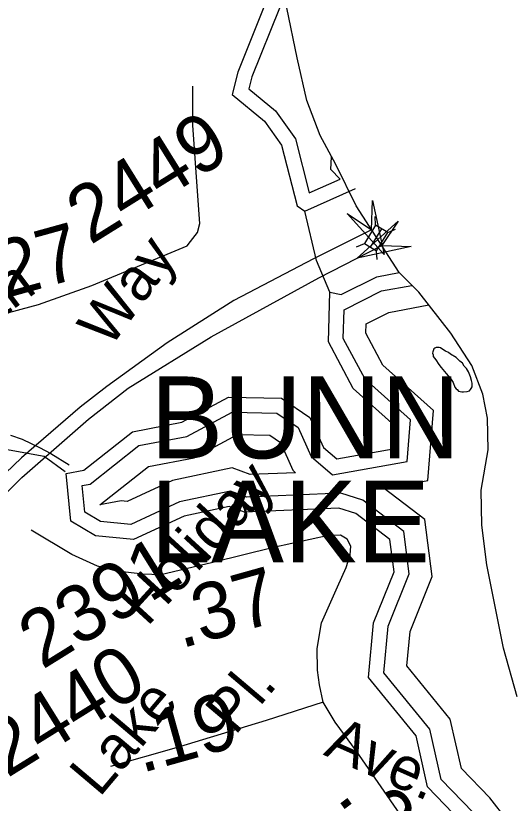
# Model space of a CAD drawing. Extents: x 2001466 to 31450019, y -30647475 to 847247.
# Drawn here: x 2213376 to 2215559, y 765990 to 769462 of the extents above; entities that cross this region are included whole.
import ezdxf

# ---------------------------------------------------------------- set-up
doc = ezdxf.new("R2010")
doc.units = 0
for name, color, linetype in [('Exist Boundary Political CountyLine', 7, 'Continuous'), ('Exist Hydrographic Buffer Line', 7, 'Continuous'), ('Exist Hydrographic Creek Single Shore', 7, 'Continuous'), ('Exist Hydrographic Lake Shore', 7, 'Continuous'), ('Exist Hydrographic Lake Shore Label', 7, 'Continuous'), ('Exist Hydrographic Misc Water Feature', 7, 'Continuous'), ('Exist Road Non-System Type 51', 7, 'Continuous'), ('Exist Road Primary Interstate Structure Standard Bridge CELL', 7, 'Continuous'), ('Exist Road Primary US Divided Attributed', 7, 'Continuous'), ('Exist Road Secondary Mileage Hundredths English Label', 7, 'Continuous'), ('Exist Road Secondary Structure Standard Bridge Attributed CELL', 7, 'Continuous'), ('Exist Road Secondary Type 51 Attributed', 7, 'Continuous'), ('Exist Road Secondary Type 51 Label', 7, 'Continuous'), ('Exist Road Secondary Type 51 Number Label', 7, 'Continuous')]:
    doc.layers.add(name, color=color, linetype=linetype)

msp = doc.modelspace()

# ---------------------------------------------------------------- linework, layer by layer
at = {"layer": 'Exist Boundary Political CountyLine'}
msp.add_lwpolyline([(2215589.9, 766458.5), (2215528.3, 766674.4), (2215455.1, 767040.6), (2215433.9, 767216), (2215430, 767370.2), (2215460.8, 767547.5), (2215458.9, 767688.2), (2215437.7, 767794.2), (2215389.6, 767919.5), (2215297.1, 768062.1), (2215154.6, 768243.3), (2215067.9, 768330), (2214879.1, 768623), (2214788.6, 768806.1), (2214719.2, 768933.3), (2214661.4, 769087.5), (2214619, 769276.4), (2214572.8, 769496.1)], dxfattribs=at)
at = {"layer": 'Exist Hydrographic Buffer Line'}
msp.add_line((2214671.9, 768680.6), (2214808.2, 768741.8), dxfattribs=at)
for points in [[(2213564.8, 771317.9), (2213559.4, 771227), (2213572.5, 771197.6), (2213723.4, 771056.7), (2213767.4, 770958.2), (2213786, 770734.3), (2213840.1, 770473.2), (2213794.6, 770288.5), (2214012.6, 769975.1), (2214180.4, 769763.2), (2214414.3, 769725.5), (2214514.1, 769594.2), (2214539.8, 769494.6), (2214418.4, 769192.6), (2214405.3, 769139.1), (2214522.4, 769042.1), (2214610.3, 768918.7), (2214671.9, 768680.6)], [(2214808.2, 768741.8), (2214766.3, 768784.2), (2214770.1, 768840)], [(2214826, 768165.6), (2214991.1, 768248.3), (2215124.7, 768273.2)], [(2214922.5, 768103.9), (2215022.7, 768154.1), (2215199, 768186.8)], [(2213704.8, 767397.1), (2213920, 767566.6), (2214131, 767607), (2214331.6, 767714.1), (2214528.4, 767710.1), (2214622.6, 767646.8), (2214680, 767518.1), (2214773.7, 767437.9), (2215103.3, 767496.2), (2215117.9, 767680.7), (2214918.2, 767859.2), (2214822, 768039.1), (2214826, 768165.6)], [(2215002, 767378.3), (2215195.5, 767412.5), (2215219.8, 767721.6), (2214996.7, 767921), (2214921.2, 768062.3), (2214922.5, 768103.9)], [(2213746.8, 767304.9), (2213962.1, 767474.5), (2214164.2, 767513.1), (2214355.3, 767615.2), (2214497.5, 767612.3), (2214544.3, 767580.8), (2214599.2, 767457.7), (2214611.3, 767447.3)], [(2214611.3, 767447.3), (2214411.4, 767438.8), (2214330.9, 767468), (2214067.8, 767412.7), (2213867.6, 767320), (2213841.4, 767322.6), (2213746.8, 767304.9)], [(2215808.2, 765540.1), (2215474.4, 765846.2), (2215394.4, 765948.6), (2215253.8, 766095.2), (2215203.4, 766316.6), (2215000.7, 766564.5), (2215020.2, 766770.5), (2215113.1, 767002), (2215089.4, 767187.6), (2214908.7, 767325.7), (2214810.7, 767357.3), (2214396.1, 767339.6), (2214323.7, 767365.9), (2214099, 767318.7), (2213884.6, 767219.5), (2213749.9, 767232.8), (2213681.9, 767273), (2213670.1, 767390.6), (2213704.8, 767397.1)], [(2215843.4, 765641.4), (2215546.9, 765913.3), (2215468.9, 766013.2), (2215343.7, 766143.7), (2215294.2, 766361), (2215102.5, 766595.5), (2215116.9, 766747.1), (2215213.9, 766989.1), (2215181.8, 767240.8), (2215002, 767378.3)]]:
    msp.add_lwpolyline(points, dxfattribs=at)
at = {"layer": 'Exist Hydrographic Creek Single Shore'}
for points in [[(2213593.8, 767450.5), (2213502, 767518), (2212850.9, 767636.4), (2212391.8, 767783.5), (2212308, 767873.9), (2212273.9, 767956.6), (2212090, 768108), (2211806, 768228.6), (2211604.8, 768370.4), (2211320.8, 768441.9), (2211062.9, 768381.6), (2210938, 768390.7), (2210803.9, 768482.1), (2210579, 768529.3), (2210511.9, 768602.9), (2210435.8, 768761.9), (2210401, 768936.4), (2210326.7, 769019.7)], [(2214762.8, 768243.3), (2214703, 768382.2), (2214651.9, 768599.7)]]:
    msp.add_lwpolyline(points, dxfattribs=at)
at = {"layer": 'Exist Hydrographic Lake Shore'}
msp.add_line((2214651.9, 768599.7), (2214875.7, 768700.1), dxfattribs=at)
for points in [[(2213583, 771383.6), (2213499.9, 771332.9), (2213492.9, 771215), (2213518, 771158.7), (2213668.9, 771017.8), (2213702.9, 770941.6), (2213721, 770724.9), (2213772.8, 770474.5), (2213723.8, 770275.3), (2213959.9, 769936), (2214144.8, 769702.5), (2214378, 769664.9), (2214453.8, 769565), (2214470.8, 769499.1), (2214355.8, 769212.7), (2214331.8, 769114.8), (2214473.9, 768997.1), (2214549.8, 768890.5), (2214618.9, 768623.5), (2214651.9, 768599.7)], [(2214762.8, 768243.3), (2214812.9, 768232.4), (2214969.9, 768311.1), (2215068.5, 768329.4)], [(2213676.9, 767458.6), (2213892, 767628.1), (2214108.9, 767669.6), (2214315.8, 767780.1), (2214549, 767775.3), (2214674.9, 767690.7), (2214733.9, 767558.3), (2214792.8, 767507.9), (2215041.9, 767551.9), (2215049.9, 767653.5), (2214865.8, 767818), (2214755.9, 768023.7), (2214762.8, 768243.3)], [(2215788.6, 765469.1), (2215426, 765801.6), (2215344.8, 765905.6), (2215193.9, 766062.9), (2215142.8, 766287), (2214932.8, 766543.9), (2214955.8, 766786.1), (2215045.8, 767010.6), (2215027.8, 767152.1), (2214877.9, 767266.7), (2214801.8, 767291.2), (2214386, 767273.5), (2214318.9, 767297.8), (2214119.8, 767256), (2213895.9, 767152.4), (2213729, 767168.9), (2213619.9, 767233.5), (2213598.9, 767444), (2213676.9, 767458.6)]]:
    msp.add_lwpolyline(points, dxfattribs=at)
at = {"layer": 'Exist Hydrographic Misc Water Feature'}
for points in [[(2215276.1, 767885), (2215294.5, 767863.2), (2215306.4, 767845.6), (2215314.6, 767823.6), (2215320.4, 767817.5), (2215324.9, 767813.6), (2215330.6, 767807.4), (2215338.4, 767805.8), (2215344.6, 767803.7), (2215352.6, 767803.7), (2215368.6, 767805.7), (2215378.8, 767807.8), (2215382.7, 767813.7), (2215386.4, 767818), (2215390.7, 767825.9), (2215390.5, 767832), (2215390.3, 767841.8), (2215388.4, 767853.8), (2215383.9, 767870), (2215374.1, 767891.8), (2215366.1, 767905.9), (2215355.8, 767917.6), (2215348.1, 767929.7), (2215336.2, 767939.6), (2215319.6, 767955.5), (2215295.6, 767969.3), (2215285.9, 767977.3), (2215273.6, 767983.2), (2215261.3, 767991.1), (2215251.3, 767997.1), (2215245.3, 767998.8), (2215239.4, 767998.9), (2215231.2, 767998.9), (2215225.4, 767996.9), (2215221.3, 767992.7), (2215219.3, 767988.5), (2215217.6, 767980.7), (2215215.8, 767974.9), (2215217.8, 767966.9), (2215217.8, 767958.8), (2215229.9, 767944.8), (2215243.9, 767924.8), (2215253.9, 767911.1), (2215276.1, 767885)], [(2213352.7, 767612), (2213405, 767594.4), (2213481.1, 767559), (2213531.3, 767531.5), (2213611.5, 767482.1)]]:
    msp.add_lwpolyline(points, dxfattribs=at)
at = {"layer": 'Exist Road Non-System Type 51'}
for points in [[(2214189.2, 768545.5), (2214179, 768688.9), (2214158, 768979.8), (2214158, 769150.7)], [(2214148.1, 768467), (2214177.9, 768506.9), (2214189.2, 768545.5)]]:
    msp.add_lwpolyline(points, dxfattribs=at)
at = {"layer": 'Exist Road Primary Interstate Structure Standard Bridge CELL'}
for p, q in [((2214964.7, 768539.1), (2214962.1, 768576.7)), ((2214941.9, 768441.7), (2214991.6, 768522.7)), ((2215018, 768506.5), (2215052.7, 768521.2)), ((2214880.3, 768443.5), (2214915, 768458.2)), ((2214971.5, 768387.6), (2214968.9, 768425.2))]:
    msp.add_line(p, q, dxfattribs=at)
msp.add_lwpolyline([(2214968.9, 768425.2), (2215018.5, 768506.2), (2214964.6, 768539.2), (2214915, 768458.2)], close=True, dxfattribs=at)
at = {"layer": 'Exist Road Primary US Divided Attributed'}
for points in [[(2214946.8, 768518), (2214689.8, 768390.3), (2214338.3, 768205.8), (2214045.2, 768019.5), (2213778.6, 767827.6), (2213659.9, 767736.3), (2213401.5, 767513.4), (2213188.8, 767310.7), (2213059.2, 767177.3), (2212870.9, 766948.1), (2212657.5, 766717), (2212008.3, 765966.2), (2211546.5, 765409.8)], [(2211610.3, 765372.5), (2212550.2, 766500), (2212893, 766883.2), (2213033.6, 767047.6), (2213256.4, 767279.6), (2213402.7, 767425.7), (2213697.3, 767683.5), (2213873, 767819.8), (2214238.8, 768046.9), (2214713.5, 768306.3), (2214991.7, 768448.2)]]:
    msp.add_lwpolyline(points, dxfattribs=at)
at = {"layer": 'Exist Road Secondary Structure Standard Bridge Attributed CELL'}
for points in [[(2214951.1, 768647.8), (2215002.4, 768409.5), (2214838.8, 768590.2), (2214946.8, 768518)], [(2215121.6, 768443.8), (2214883.2, 768392.6), (2215064.1, 768556.1), (2214991.7, 768448.2)]]:
    msp.add_lwpolyline(points, close=True, dxfattribs=at)
at = {"layer": 'Exist Road Secondary Type 51 Attributed'}
for points in [[(2212787.6, 768139.1), (2213088.9, 768134.9), (2213306.6, 768143.3), (2213476.1, 768189.3), (2213712.6, 768273.1), (2214132.2, 768446.9), (2214148.1, 768467)], [(2214733.1, 766435), (2214716.3, 766512.5), (2214708, 766577.4), (2214706.9, 766671.6), (2214725.7, 766785.8), (2214796.4, 766943.9), (2214834, 767028.7), (2214852.9, 767085.2), (2214855, 767122.9), (2214839.3, 767154.3), (2214808.9, 767172.1), (2214756.6, 767171.1), (2214514.4, 767117.7), (2214245.5, 767050.7), (2214017.3, 766997.3), (2213936.8, 766999.4), (2213822.2, 767013), (2213736.4, 767035), (2213623.4, 767086.3), (2213444.3, 767194.6)], [(2214733.1, 766435), (2214481.9, 766355.4), (2214084.8, 766233.9), (2213795, 766152.2)], [(2215479.1, 765473.7), (2215375, 765572.1), (2215228.5, 765739.7), (2215084.1, 765924), (2214880.1, 766219.3), (2214786.4, 766348.1), (2214733.1, 766435)]]:
    msp.add_lwpolyline(points, dxfattribs=at)

# ---------------------------------------------------------------- texts
at = {"layer": 'Exist Hydrographic Lake Shore Label'}
for s, p in [('BUNN', (2213970, 767510.7)), ('LAKE', (2213970, 767051.4))]:
    msp.add_text(s, height=360.89, dxfattribs=at).set_placement(p)
at = {"layer": 'Exist Road Secondary Mileage Hundredths English Label'}
for s, rotation, p in [('.27', 15.4736, (2213237.6, 768189.9)), ('.37', 15.611, (2214105.4, 766671.7)), ('.19', 15.611, (2213930.3, 766122.4)), ('.23', 306.5193, (2214790.6, 766014.7))]:
    msp.add_text(s, height=250, rotation=rotation, dxfattribs=at).set_placement(p)
at = {"layer": 'Exist Road Secondary Type 51 Label'}
for s, rotation, p in [('Way', 53.6739, (2213791.4, 767991.4)), ('Patrician', 36.7843, (2212683.8, 767655.7)), ('Holiday', 47.529, (2213956.5, 766765.2)), ('Pl.', 49.8027, (2214344.1, 766285.2)), ('Lake', 49.8027, (2213745.3, 766012.5)), ('Ave.', 336.0381, (2214730.1, 766204.8))]:
    msp.add_text(s, height=190, rotation=rotation, dxfattribs=at).set_placement(p)
at = {"layer": 'Exist Road Secondary Type 51 Number Label'}
for s, p in [('2449', (2213705, 768449)), ('2391', (2213493.5, 766577)), ('2440', (2213338.1, 766099.2))]:
    msp.add_text(s, height=250, rotation=31.918, dxfattribs=at).set_placement(p)

doc.saveas('drawing.dxf')
